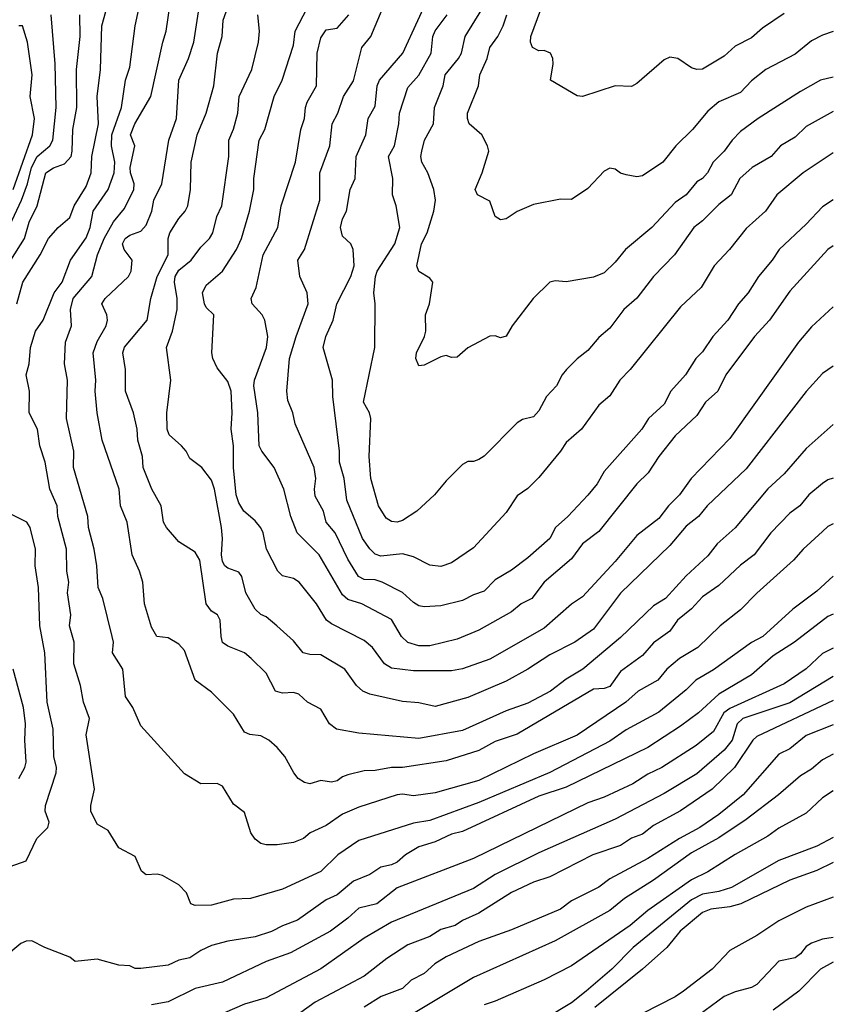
# Model space of a CAD drawing. Header units: metres. Extents: x -51132 to -49532, y -231222 to -229437.
# Tile 316 of 334: x -49606 to -49532, y -229961 to -229871. Entities that reach past the tile are written whole.
import ezdxf

# ---------------------------------------------------------------- set-up
doc = ezdxf.new("R2010")
doc.units = ezdxf.units.M
doc.layers.add('CONTOUR_INDEX', color=1, linetype='Continuous')
doc.layers.add('CONTOUR_INTER', color=3, linetype='Continuous')

msp = doc.modelspace()

# ---------------------------------------------------------------- linework, layer by layer
at = {"layer": 'CONTOUR_INDEX'}
for points, elevation in [([(-49606.451, -229897.259), (-49605.885, -229895.259), (-49604.311, -229892.759), (-49603.532, -229891.259), (-49602.656, -229890.259), (-49601.58, -229889.344), (-49601.183, -229888.259), (-49600.08, -229886.503), (-49599.624, -229885.259), (-49599.554, -229883.759), (-49598.96, -229880.759), (-49599.066, -229878.259), (-49598.767, -229875.759), (-49598.644, -229871.759), (-49597.813, -229868.759)], 55), ([(-49531.58, -229902.96), (-49532.58, -229903.651), (-49534.08, -229905.297), (-49539.58, -229912.372), (-49543.157, -229915.759), (-49543.942, -229916.759), (-49545.08, -229917.648), (-49546.58, -229919.423), (-49551.08, -229923.786), (-49553.58, -229927.065), (-49555.266, -229928.259), (-49557.58, -229929.433), (-49559.58, -229930.754), (-49561.58, -229931.837), (-49565.08, -229933.351), (-49568.08, -229934.171), (-49569.58, -229933.842), (-49571.08, -229933.721), (-49574.08, -229933.054), (-49574.716, -229932.759), (-49575.313, -229932.259), (-49576.382, -229930.759), (-49578.58, -229929.429), (-49579.58, -229929.414), (-49580.202, -229929.259), (-49581.08, -229928.163), (-49582.595, -229926.759), (-49583.58, -229925.962), (-49584.08, -229925.737), (-49584.58, -229925.246), (-49585.438, -229923.759), (-49585.811, -229922.259), (-49586.08, -229921.859), (-49587.08, -229921.495), (-49587.362, -229921.259), (-49587.58, -229920.891), (-49587.684, -229920.259), (-49587.596, -229918.759), (-49587.687, -229917.759), (-49588.306, -229914.259), (-49588.58, -229913.426), (-49589.467, -229912.259), (-49590.58, -229911.437), (-49590.92, -229910.759), (-49591.35, -229910.259), (-49592.475, -229909.259), (-49592.668, -229908.759), (-49592.7, -229907.259), (-49592.31, -229904.259), (-49592.711, -229901.259), (-49592.181, -229899.759), (-49591.741, -229897.759), (-49591.734, -229896.759), (-49591.981, -229895.259), (-49591.92, -229894.759), (-49591.58, -229894.16), (-49590.46, -229893.259), (-49589.58, -229892.058), (-49588.778, -229891.259), (-49588.484, -229890.759), (-49588.093, -229889.259), (-49587.632, -229888.259), (-49586.993, -229883.759), (-49587.005, -229882.259), (-49586.58, -229881.24), (-49586.184, -229879.759), (-49586.048, -229878.259), (-49584.908, -229875.759), (-49584.273, -229873.259), (-49584.198, -229872.259), (-49584.358, -229870.759)], 60), ([(-49531.58, -229879.625), (-49534.08, -229881.011), (-49535.08, -229881.969), (-49536.421, -229882.759), (-49537.288, -229883.759), (-49539.022, -229884.759), (-49540.163, -229885.759), (-49540.957, -229887.259), (-49542.08, -229888.139), (-49543.58, -229889.643), (-49544.361, -229890.259), (-49546.133, -229892.759), (-49548.081, -229894.759), (-49549.58, -229896.725), (-49550.776, -229897.759), (-49552.08, -229899.487), (-49553.08, -229900.354), (-49554.08, -229901.526), (-49555.08, -229902.297), (-49556.039, -229903.259), (-49556.437, -229903.759), (-49556.949, -229904.759), (-49557.876, -229905.759), (-49558.58, -229907.056), (-49559.08, -229907.624), (-49560.08, -229907.847), (-49560.58, -229908.158), (-49563.58, -229911.218), (-49564.08, -229911.539), (-49564.58, -229911.712), (-49565.08, -229911.722), (-49565.58, -229911.984), (-49567.08, -229913.484), (-49568.139, -229914.759), (-49569.775, -229916.259), (-49571.08, -229917.108), (-49571.58, -229917.277), (-49572.08, -229917.222), (-49572.58, -229916.902), (-49573.295, -229915.759), (-49573.972, -229913.259), (-49574.133, -229911.259), (-49573.975, -229907.759), (-49574.101, -229907.259), (-49574.669, -229906.259), (-49573.612, -229901.259), (-49573.573, -229897.259), (-49573.703, -229896.259), (-49573.569, -229894.759), (-49573.409, -229894.259), (-49571.768, -229891.759), (-49571.336, -229890.259), (-49571.663, -229888.259), (-49571.984, -229887.259), (-49571.969, -229885.759), (-49572.358, -229883.759), (-49571.808, -229882.759), (-49571.413, -229880.759), (-49571.355, -229879.759), (-49570.58, -229877.424), (-49569.58, -229876.295), (-49568.463, -229874.259), (-49568.297, -229872.759), (-49568.08, -229872.211), (-49566.997, -229870.759)], 65), ([(-49607.58, -229949.016), (-49605.58, -229948.312), (-49604.617, -229946.259), (-49603.585, -229945.259), (-49603.473, -229944.759), (-49603.846, -229943.759), (-49603.809, -229943.259), (-49602.839, -229940.259), (-49602.815, -229939.759), (-49603.052, -229938.759), (-49603.1, -229936.259), (-49603.665, -229933.759), (-49603.877, -229929.259), (-49604.339, -229926.759), (-49604.466, -229923.259), (-49604.758, -229921.259), (-49604.736, -229919.759), (-49605.222, -229917.759), (-49605.517, -229917.259), (-49607.54, -229916.259)], 55), ([(-49531.58, -229925.693), (-49532.08, -229925.923), (-49535.135, -229928.259), (-49537.08, -229929.515), (-49539.08, -229931.28), (-49542.08, -229933.025), (-49543.951, -229934.759), (-49545.58, -229935.975), (-49548.58, -229937.93), (-49556.08, -229941.558), (-49558.58, -229942.402), (-49565.58, -229945.635), (-49566.58, -229945.882), (-49568.08, -229946.574), (-49569.58, -229947.037), (-49570.808, -229947.759), (-49571.58, -229948.436), (-49572.08, -229948.698), (-49573.08, -229948.9), (-49574.08, -229949.563), (-49575.58, -229950.186), (-49577.08, -229951.447), (-49578.08, -229951.897), (-49580.693, -229953.759), (-49582.08, -229954.274), (-49583.08, -229954.802), (-49584.58, -229955.272), (-49587.08, -229955.685), (-49588.58, -229956.09), (-49589.58, -229956.53), (-49590.58, -229957.217), (-49591.58, -229957.427), (-49592.58, -229957.884), (-49595.08, -229958.203), (-49595.58, -229958.177), (-49596.08, -229957.947), (-49597.08, -229957.887), (-49599.08, -229957.328), (-49601.08, -229957.541), (-49601.58, -229957.141), (-49603.885, -229956.259), (-49605.08, -229955.662), (-49605.58, -229955.685), (-49606.08, -229955.885), (-49607.58, -229957.158)], 55), ([(-49531.58, -229938.534), (-49532.58, -229939.054), (-49533.58, -229939.915), (-49534.58, -229940.515), (-49536.598, -229942.259), (-49539.58, -229944.521), (-49542.08, -229946.203), (-49544.58, -229947.596), (-49548.08, -229950.085), (-49550.715, -229951.759), (-49552.08, -229952.877), (-49557.08, -229955.661), (-49564.58, -229959.012), (-49570.08, -229962.307)], 50), ([(-49531.58, -229955.362), (-49532.58, -229955.5), (-49533.58, -229955.857), (-49534.08, -229956.176), (-49534.58, -229956.845), (-49535.08, -229957.211), (-49536.58, -229957.531), (-49538.58, -229959.652), (-49539.08, -229959.94), (-49540.58, -229960.338), (-49541.595, -229960.759), (-49545.08, -229963.33)], 45)]:
    msp.add_lwpolyline(points, dxfattribs=dict(at, elevation=elevation))
at = {"layer": 'CONTOUR_INTER'}
for points, elevation in [([(-49531.58, -229922.219), (-49533.08, -229923.585), (-49535.3, -229925.259), (-49538.044, -229927.759), (-49539.08, -229928.287), (-49542.58, -229930.815), (-49544.184, -229931.759), (-49545.08, -229932.655), (-49547.58, -229934.691), (-49550.58, -229936.313), (-49552.08, -229937.357), (-49557.58, -229940.223), (-49564.08, -229942.968), (-49568.58, -229944.623), (-49570.08, -229944.86), (-49575.08, -229946.444), (-49576.996, -229947.759), (-49578.58, -229949.288), (-49582.08, -229950.903), (-49585.008, -229951.759), (-49586.58, -229951.824), (-49588.58, -229952.382), (-49590.08, -229952.414), (-49590.491, -229952.259), (-49590.872, -229951.259), (-49591.58, -229950.521), (-49593.08, -229949.667), (-49593.58, -229949.543), (-49594.58, -229949.592), (-49595.01, -229949.259), (-49595.58, -229947.935), (-49597.08, -229947.14), (-49598.08, -229945.53), (-49599.08, -229944.942), (-49599.668, -229943.759), (-49599.662, -229943.259), (-49599.313, -229941.759), (-49600.087, -229936.759), (-49599.766, -229935.259), (-49600.324, -229933.759), (-49600.599, -229932.259), (-49601.23, -229930.259), (-49601.184, -229928.259), (-49601.609, -229926.759), (-49601.49, -229925.759), (-49601.796, -229923.759), (-49601.668, -229922.759), (-49601.842, -229921.759), (-49601.895, -229919.759), (-49602.692, -229916.759), (-49602.758, -229915.759), (-49603.411, -229914.259), (-49603.855, -229911.759), (-49604.329, -229910.259), (-49604.543, -229908.759), (-49605.322, -229907.259), (-49605.289, -229905.259), (-49605.577, -229903.759), (-49605.305, -229902.759), (-49605.195, -229901.259), (-49604.716, -229899.759), (-49604.021, -229898.759), (-49603.003, -229896.259), (-49602.281, -229895.259), (-49601.527, -229893.259), (-49600.08, -229891.208), (-49599.71, -229890.259), (-49599.433, -229888.759), (-49598.072, -229886.759), (-49597.525, -229885.259), (-49597.451, -229884.259), (-49597.767, -229882.759), (-49597.728, -229881.759), (-49596.858, -229879.259), (-49596.487, -229876.759), (-49596.08, -229875.548), (-49595.603, -229871.759), (-49594.745, -229867.759)], 56), ([(-49531.58, -229883.405), (-49534.33, -229885.259), (-49536.749, -229887.259), (-49537.795, -229888.759), (-49539.58, -229890.356), (-49541.096, -229892.259), (-49542.504, -229893.759), (-49543.689, -229895.759), (-49545.58, -229897.525), (-49550.212, -229903.259), (-49551.167, -229904.259), (-49552.08, -229905.689), (-49553.08, -229906.54), (-49554.681, -229908.759), (-49556.08, -229909.956), (-49556.58, -229910.776), (-49558.58, -229913.175), (-49559.58, -229914.19), (-49560.58, -229914.862), (-49561.58, -229916.386), (-49564.58, -229919.629), (-49566.58, -229921.002), (-49567.58, -229921.328), (-49568.58, -229921.212), (-49570.08, -229920.451), (-49571.08, -229920.174), (-49573.08, -229920.397), (-49573.58, -229920.205), (-49574.08, -229919.711), (-49574.737, -229918.759), (-49576.193, -229915.259), (-49576.417, -229913.259), (-49576.852, -229911.759), (-49576.847, -229910.759), (-49577.473, -229905.759), (-49577.507, -229904.259), (-49578.341, -229901.259), (-49578.095, -229900.259), (-49577.441, -229898.759), (-49577.087, -229897.259), (-49575.827, -229894.759), (-49575.504, -229893.759), (-49575.607, -229892.259), (-49575.831, -229891.759), (-49576.58, -229891.045), (-49576.767, -229890.259), (-49576.58, -229889.474), (-49576.206, -229888.759), (-49575.864, -229886.759), (-49575.427, -229885.759), (-49575.325, -229883.759), (-49574.442, -229881.759), (-49574.219, -229880.259), (-49573.58, -229879.121), (-49573.397, -229877.259), (-49573.18, -229876.759), (-49571.056, -229874.259), (-49568.29, -229868.259)], 64), ([(-49531.58, -229913.245), (-49532.08, -229913.397), (-49532.58, -229913.731), (-49533.821, -229914.759), (-49534.659, -229915.759), (-49535.58, -229916.45), (-49537.299, -229918.259), (-49538.832, -229920.259), (-49540.08, -229921.199), (-49542.08, -229923.091), (-49543.58, -229924.113), (-49544.58, -229925.211), (-49545.857, -229926.259), (-49546.58, -229927.275), (-49548.08, -229928.337), (-49549.08, -229929.502), (-49551.08, -229930.947), (-49552.08, -229932.335), (-49552.58, -229932.51), (-49553.58, -229932.59), (-49560.58, -229936.72), (-49562.58, -229937.379), (-49564.08, -229938.203), (-49567.08, -229939.144), (-49571.08, -229939.764), (-49572.08, -229939.757), (-49573.58, -229940.037), (-49574.58, -229940.053), (-49576.08, -229940.423), (-49576.58, -229940.608), (-49577.08, -229940.977), (-49577.58, -229941.096), (-49578.58, -229940.939), (-49579.58, -229941.247), (-49580.08, -229941.145), (-49580.634, -229940.759), (-49581.033, -229940.259), (-49581.879, -229938.759), (-49582.58, -229937.929), (-49583.326, -229937.259), (-49584.08, -229936.845), (-49585.08, -229936.736), (-49585.58, -229936.525), (-49586.58, -229934.881), (-49588.58, -229932.865), (-49590.075, -229931.759), (-49591.08, -229929.05), (-49591.58, -229928.459), (-49592.58, -229927.885), (-49593.6, -229927.759), (-49594.08, -229926.91), (-49594.727, -229924.759), (-49594.897, -229922.759), (-49595.191, -229921.759), (-49595.859, -229920.259), (-49596.31, -229917.259), (-49596.94, -229915.759), (-49597.07, -229914.259), (-49598.613, -229909.759), (-49599.08, -229907.259), (-49599.266, -229905.259), (-49599.198, -229904.259), (-49599.453, -229901.759), (-49599.08, -229900.704), (-49598.247, -229899.259), (-49598.131, -229898.759), (-49598.18, -229898.259), (-49598.65, -229897.259), (-49598.35, -229896.759), (-49596.197, -229894.759), (-49595.945, -229894.259), (-49595.867, -229893.259), (-49596.604, -229892.259), (-49596.752, -229891.759), (-49596.503, -229891.259), (-49596.08, -229890.954), (-49595.08, -229890.59), (-49594.58, -229890.057), (-49594.07, -229888.759), (-49593.889, -229887.759), (-49593.158, -229886.259), (-49592.514, -229882.259), (-49591.804, -229880.259), (-49591.595, -229876.759), (-49590.702, -229874.759), (-49590.207, -229873.259), (-49589.595, -229869.259)], 58), ([(-49531.58, -229908.326), (-49534.08, -229910.522), (-49536.08, -229912.844), (-49537.58, -229914.224), (-49540.58, -229917.803), (-49542.244, -229919.259), (-49543.08, -229920.353), (-49545.08, -229922.179), (-49546.966, -229924.259), (-49548.08, -229924.935), (-49551.08, -229927.841), (-49554.558, -229930.759), (-49556.08, -229931.668), (-49557.525, -229932.759), (-49559.58, -229933.868), (-49561.58, -229934.577), (-49565.58, -229936.373), (-49569.58, -229937.094), (-49575.08, -229936.627), (-49577.133, -229936.259), (-49577.785, -229935.759), (-49578.58, -229934.408), (-49579.788, -229933.759), (-49580.58, -229933.052), (-49581.08, -229932.873), (-49582.08, -229932.941), (-49582.733, -229932.759), (-49583.58, -229931.111), (-49584.942, -229929.759), (-49585.58, -229929.241), (-49587.08, -229928.647), (-49587.58, -229928.29), (-49587.716, -229927.759), (-49587.783, -229926.259), (-49588.03, -229925.759), (-49588.58, -229925.416), (-49589.094, -229924.759), (-49589.664, -229920.759), (-49590.08, -229920.008), (-49591.58, -229919.08), (-49592.704, -229917.759), (-49592.991, -229917.259), (-49593.212, -229915.759), (-49594.074, -229914.259), (-49594.855, -229912.259), (-49594.923, -229911.259), (-49595.336, -229909.759), (-49595.412, -229908.759), (-49595.738, -229907.259), (-49596.487, -229905.259), (-49596.471, -229903.259), (-49596.737, -229901.759), (-49596.58, -229901.22), (-49594.479, -229898.759), (-49594.157, -229896.759), (-49593.563, -229894.759), (-49592.553, -229892.759), (-49592.574, -229891.259), (-49592.423, -229890.759), (-49591.58, -229889.425), (-49591, -229888.759), (-49590.772, -229888.259), (-49590.527, -229886.759), (-49590.465, -229884.259), (-49589.915, -229881.759), (-49589.081, -229879.759), (-49588.388, -229877.259), (-49588.057, -229874.259), (-49587.61, -229872.759), (-49587.534, -229871.259), (-49586.809, -229869.259)], 59), ([(-49531.58, -229897.519), (-49533.58, -229899.351), (-49534.764, -229900.759), (-49541.08, -229909.592), (-49544.604, -229913.259), (-49545.676, -229914.759), (-49546.703, -229915.759), (-49547.58, -229916.919), (-49549.58, -229918.481), (-49551.58, -229920.882), (-49554.58, -229924.107), (-49555.58, -229924.776), (-49558.08, -229926.998), (-49563.08, -229929.816), (-49565.58, -229930.712), (-49566.58, -229930.915), (-49570.08, -229930.898), (-49572.08, -229930.647), (-49572.719, -229930.259), (-49573.826, -229928.759), (-49574.58, -229928.132), (-49577.58, -229926.604), (-49578.049, -229926.259), (-49578.972, -229924.759), (-49580.547, -229922.759), (-49581.08, -229922.429), (-49582.08, -229922.177), (-49582.498, -229921.759), (-49583.55, -229919.759), (-49583.858, -229918.259), (-49584.08, -229917.783), (-49584.58, -229917.149), (-49585.615, -229916.259), (-49586.08, -229915.497), (-49586.317, -229914.759), (-49586.585, -229912.259), (-49586.573, -229910.259), (-49586.794, -229908.759), (-49586.701, -229907.259), (-49586.779, -229905.259), (-49587.08, -229904.371), (-49588.08, -229903.117), (-49588.469, -229902.259), (-49588.574, -229901.759), (-49588.392, -229898.259), (-49589.08, -229897.584), (-49589.246, -229897.259), (-49589.417, -229896.259), (-49589.08, -229895.551), (-49587.58, -229894.25), (-49586.312, -229892.259), (-49585.852, -229891.259), (-49585.104, -229888.759), (-49584.717, -229886.759), (-49584.702, -229885.759), (-49584.213, -229882.259), (-49583.689, -229881.259), (-49582.837, -229878.259), (-49582.106, -229876.759), (-49581.08, -229873.551), (-49580.922, -229872.259), (-49579.13, -229868.759)], 61), ([(-49531.58, -229917.428), (-49532.08, -229917.669), (-49532.58, -229918.114), (-49534.358, -229919.759), (-49535.222, -229920.759), (-49538.58, -229923.786), (-49540.08, -229925.296), (-49541.963, -229926.759), (-49543.991, -229928.759), (-49545.669, -229929.759), (-49546.85, -229930.759), (-49547.683, -229931.759), (-49549.469, -229932.759), (-49550.593, -229933.759), (-49555.08, -229936.8), (-49559.08, -229938.513), (-49564.08, -229940.947), (-49568.08, -229942.077), (-49570.08, -229942.365), (-49571.08, -229942.21), (-49571.58, -229942.256), (-49575.08, -229943.408), (-49576.58, -229944.049), (-49578.08, -229945.086), (-49579.539, -229945.759), (-49580.147, -229946.259), (-49581.08, -229946.624), (-49582.58, -229946.863), (-49583.58, -229946.857), (-49584.08, -229946.716), (-49584.58, -229946.346), (-49584.974, -229945.759), (-49585.58, -229943.9), (-49586.58, -229943.132), (-49587.58, -229941.462), (-49588.08, -229941.219), (-49589.58, -229941.265), (-49591.08, -229940.344), (-49595.08, -229935.936), (-49595.809, -229934.259), (-49596.479, -229933.259), (-49596.715, -229930.759), (-49597.656, -229929.259), (-49597.587, -229928.259), (-49597.696, -229927.759), (-49598.551, -229924.259), (-49598.991, -229923.259), (-49599.092, -229921.259), (-49599.344, -229919.759), (-49599.882, -229917.759), (-49599.928, -229916.759), (-49601.25, -229912.259), (-49601.208, -229910.759), (-49601.884, -229907.759), (-49601.795, -229904.259), (-49602.066, -229902.759), (-49601.97, -229900.759), (-49601.414, -229899.259), (-49601.515, -229897.759), (-49601.291, -229896.759), (-49599.575, -229894.759), (-49599.036, -229892.759), (-49598.43, -229891.259), (-49597.58, -229889.749), (-49596.58, -229888.499), (-49595.702, -229886.759), (-49595.675, -229886.259), (-49596.012, -229885.259), (-49596.056, -229884.759), (-49595.609, -229882.759), (-49596.015, -229881.759), (-49595.635, -229880.759), (-49594.158, -229878.259), (-49593.062, -229873.259), (-49592.734, -229872.259), (-49592.379, -229869.759)], 57), ([(-49531.58, -229887.721), (-49532.58, -229888.356), (-49534.08, -229889.955), (-49536.548, -229892.259), (-49537.198, -229893.259), (-49538.437, -229894.759), (-49539.377, -229896.259), (-49540.28, -229897.259), (-49541.251, -229898.759), (-49542.614, -229900.259), (-49543.58, -229901.653), (-49544.183, -229902.259), (-49545.119, -229903.759), (-49546.486, -229905.259), (-49547.08, -229906.455), (-49548.527, -229907.759), (-49549.126, -229908.759), (-49552.58, -229912.64), (-49553.242, -229913.759), (-49554.08, -229914.785), (-49555.916, -229916.759), (-49557.06, -229917.759), (-49557.579, -229918.759), (-49559.58, -229920.525), (-49561.08, -229921.68), (-49562.58, -229922.562), (-49563.58, -229923.597), (-49564.58, -229923.918), (-49565.58, -229924.458), (-49567.58, -229924.945), (-49569.08, -229925.042), (-49569.58, -229924.952), (-49570.08, -229924.646), (-49571.08, -229923.709), (-49572.937, -229922.759), (-49573.58, -229922.569), (-49574.58, -229922.541), (-49575.118, -229922.259), (-49576.08, -229920.673), (-49577.249, -229918.259), (-49578.077, -229917.259), (-49578.316, -229916.259), (-49579.08, -229914.891), (-49579.146, -229914.259), (-49579.029, -229913.259), (-49579.178, -229912.259), (-49580.912, -229908.259), (-49581.135, -229907.259), (-49581.58, -229906.115), (-49581.678, -229905.259), (-49581.429, -229902.259), (-49580.843, -229900.259), (-49579.731, -229897.259), (-49579.822, -229896.259), (-49580.49, -229894.759), (-49580.687, -229893.259), (-49580.078, -229892.259), (-49578.662, -229887.759), (-49578.645, -229885.259), (-49577.737, -229882.759), (-49577.536, -229880.759), (-49577.012, -229879.759), (-49576.505, -229878.259), (-49575.58, -229876.802), (-49574.794, -229873.759), (-49573.983, -229872.759), (-49572.944, -229870.259)], 63), ([(-49531.58, -229876.467), (-49532.753, -229876.759), (-49534.58, -229877.78), (-49538.471, -229880.259), (-49540.08, -229881.468), (-49540.858, -229882.259), (-49541.575, -229883.259), (-49542.599, -229884.259), (-49543.124, -229885.259), (-49543.58, -229885.75), (-49544.08, -229886.07), (-49545.08, -229887.247), (-49546.08, -229887.96), (-49548.219, -229890.259), (-49550.637, -229892.259), (-49551.58, -229893.437), (-49552.58, -229894.411), (-49553.58, -229894.822), (-49556.08, -229895.251), (-49557.08, -229895.131), (-49557.58, -229895.261), (-49559.099, -229896.759), (-49561.019, -229899.259), (-49561.58, -229900.205), (-49562.08, -229900.37), (-49562.58, -229900.183), (-49563.08, -229900.226), (-49565.08, -229901.299), (-49566.08, -229902.141), (-49566.58, -229902.161), (-49567.08, -229901.981), (-49567.58, -229902.102), (-49569.08, -229902.883), (-49569.58, -229902.939), (-49569.867, -229902.259), (-49569.8, -229901.759), (-49569.066, -229900.259), (-49568.951, -229899.759), (-49568.96, -229898.259), (-49568.617, -229897.259), (-49568.304, -229895.259), (-49568.58, -229894.889), (-49569.58, -229894.279), (-49569.767, -229893.759), (-49569.336, -229891.759), (-49568.833, -229890.759), (-49568.199, -229888.759), (-49568.063, -229887.759), (-49568.194, -229886.759), (-49568.755, -229885.259), (-49569.309, -229884.259), (-49569.391, -229883.759), (-49569.309, -229883.259), (-49569.063, -229882.259), (-49568.246, -229880.759), (-49568.149, -229879.259), (-49567.366, -229877.259), (-49567.165, -229876.259), (-49565.935, -229874.759), (-49565.674, -229874.259), (-49565.347, -229872.759), (-49563.798, -229870.259)], 66), ([(-49536.08, -229870.65), (-49538.08, -229871.978), (-49539.08, -229872.854), (-49540.58, -229873.621), (-49541.58, -229874.538), (-49543.58, -229875.728), (-49544.08, -229875.772), (-49544.58, -229875.629), (-49545.833, -229874.759), (-49546.58, -229874.654), (-49547.08, -229874.879), (-49549.58, -229877.063), (-49550.08, -229877.338), (-49551.58, -229877.261), (-49554.58, -229878.261), (-49555.08, -229878.197), (-49557.506, -229876.759), (-49557.267, -229875.259), (-49557.308, -229874.759), (-49557.514, -229874.259), (-49558.08, -229874.036), (-49558.58, -229874.055), (-49559.168, -229873.759), (-49559.334, -229873.259), (-49559.31, -229872.759), (-49558.391, -229870.259)], 68), ([(-49607.08, -229890.029), (-49606.021, -229887.759), (-49605.468, -229886.259), (-49605.09, -229884.759), (-49604.58, -229883.739), (-49603.426, -229882.759), (-49603.129, -229882.259), (-49602.829, -229879.259), (-49602.914, -229875.259), (-49603.284, -229870.759)], 53), ([(-49606.99, -229893.259), (-49605.74, -229891.259), (-49605.318, -229889.759), (-49604.578, -229888.259), (-49603.786, -229885.259), (-49603.08, -229884.791), (-49602.08, -229884.422), (-49601.468, -229883.759), (-49601.353, -229883.259), (-49601.293, -229881.259), (-49600.948, -229879.259), (-49600.958, -229875.759), (-49600.647, -229872.759), (-49600.656, -229870.759)], 54), ([(-49531.58, -229891.93), (-49532.08, -229892.28), (-49535.58, -229896.095), (-49537.442, -229898.759), (-49538.802, -229900.259), (-49541.438, -229903.759), (-49542.179, -229905.259), (-49543.298, -229906.259), (-49544.08, -229907.498), (-49546.08, -229909.354), (-49547.58, -229911.251), (-49548.57, -229912.759), (-49549.58, -229913.759), (-49553.08, -229918.119), (-49554.577, -229919.259), (-49555.58, -229920.637), (-49558.08, -229922.774), (-49559.216, -229924.259), (-49560.213, -229924.759), (-49561.08, -229925.493), (-49564.08, -229927.163), (-49566.08, -229927.995), (-49568.58, -229928.6), (-49569.58, -229928.597), (-49570.58, -229928.288), (-49571.159, -229927.759), (-49572.08, -229926.203), (-49574.824, -229924.759), (-49576.08, -229924.356), (-49576.58, -229923.922), (-49578.729, -229920.259), (-49580.731, -229918.259), (-49581.31, -229916.759), (-49581.95, -229914.259), (-49582.841, -229912.259), (-49583.976, -229910.759), (-49584.217, -229910.259), (-49584.336, -229907.259), (-49584.71, -229904.759), (-49584.66, -229904.259), (-49583.541, -229901.259), (-49583.426, -229900.259), (-49583.711, -229898.759), (-49583.959, -229898.259), (-49584.862, -229897.259), (-49584.947, -229896.759), (-49584.498, -229895.759), (-49583.861, -229892.759), (-49582.517, -229890.259), (-49582.219, -229888.259), (-49580.897, -229884.259), (-49580.407, -229881.259), (-49580.059, -229880.259), (-49579.985, -229879.259), (-49579.832, -229878.759), (-49578.971, -229877.259), (-49578.894, -229874.259), (-49578.58, -229872.854), (-49578.08, -229872.146), (-49577.08, -229871.97), (-49576.011, -229870.759)], 62), ([(-49531.58, -229872.279), (-49532.58, -229872.616), (-49533.58, -229873.156), (-49535.08, -229874.352), (-49537.759, -229875.759), (-49539.08, -229876.824), (-49540.08, -229877.889), (-49542.08, -229878.731), (-49543.08, -229879.597), (-49544.482, -229881.259), (-49546.021, -229882.759), (-49547.218, -229884.259), (-49549.08, -229885.517), (-49549.58, -229885.626), (-49550.58, -229885.439), (-49551.08, -229885.261), (-49551.58, -229884.893), (-49552.08, -229884.819), (-49552.58, -229885.095), (-49554.08, -229886.671), (-49555.58, -229887.701), (-49556.58, -229887.643), (-49559.08, -229888.151), (-49560.58, -229888.794), (-49561.58, -229889.469), (-49562.08, -229889.543), (-49562.596, -229889.259), (-49563.08, -229887.841), (-49564.194, -229887.259), (-49564.414, -229886.759), (-49563.767, -229885.259), (-49563.173, -229883.259), (-49563.276, -229882.759), (-49563.813, -229881.759), (-49564.959, -229880.759), (-49565.135, -229880.259), (-49565.13, -229879.759), (-49564.123, -229877.259), (-49564.003, -229876.259), (-49563.31, -229874.759), (-49563.071, -229873.759), (-49562.33, -229872.759), (-49561.851, -229871.759), (-49561.501, -229870.759)], 67), ([(-49606.787, -229886.759), (-49605.004, -229881.759), (-49604.833, -229880.259), (-49605.209, -229878.259), (-49605.049, -229876.259), (-49605.458, -229873.259), (-49605.915, -229871.759), (-49606.245, -229871.759)], 52), ([(-49531.58, -229928.836), (-49532.58, -229929.324), (-49534.08, -229930.727), (-49536.08, -229932.081), (-49541.08, -229934.356), (-49541.622, -229934.759), (-49542.58, -229936.469), (-49544.153, -229937.759), (-49547.314, -229939.759), (-49548.58, -229940.373), (-49549.963, -229941.259), (-49552.58, -229942.47), (-49554.08, -229943.005), (-49564.58, -229948.114), (-49571.58, -229950.799), (-49573.444, -229952.259), (-49575.08, -229952.664), (-49576.08, -229953.57), (-49577.691, -229954.759), (-49581.36, -229956.759), (-49583.58, -229957.548), (-49587.58, -229959.454), (-49590.08, -229960.012), (-49592.58, -229961.242), (-49594.08, -229961.532)], 54), ([(-49606.253, -229940.759), (-49605.693, -229939.759), (-49605.573, -229939.259), (-49605.721, -229937.259), (-49605.649, -229935.759), (-49605.821, -229934.259), (-49606.773, -229930.759)], 54), ([(-49531.58, -229931.429), (-49535.58, -229933.844), (-49539.87, -229935.259), (-49540.405, -229935.759), (-49540.846, -229937.259), (-49541.58, -229938.181), (-49544.08, -229940.338), (-49547.08, -229942.156), (-49551.58, -229944.494), (-49558.58, -229947.588), (-49562.58, -229949.559), (-49564.58, -229950.845), (-49572.08, -229953.937), (-49574.58, -229955.406), (-49578.58, -229958.224), (-49583.58, -229960.882), (-49585.58, -229961.444), (-49587.396, -229962.259)], 53), ([(-49531.58, -229933.607), (-49538.58, -229936.908), (-49538.951, -229937.259), (-49540.645, -229939.759), (-49542.69, -229941.759), (-49545.58, -229943.722), (-49548.08, -229945.074), (-49549.08, -229945.861), (-49550.08, -229946.252), (-49551.08, -229946.899), (-49553.638, -229947.759), (-49557.58, -229949.791), (-49559.08, -229950.28), (-49561.08, -229951.216), (-49564.08, -229953.117), (-49565.58, -229953.785), (-49566.242, -229954.259), (-49567.58, -229954.625), (-49568.58, -229955.26), (-49570.58, -229956.016), (-49572.506, -229957.259), (-49574.58, -229958.882), (-49579.08, -229961.279), (-49581.157, -229962.759)], 52), ([(-49531.58, -229935.862), (-49534.08, -229936.829), (-49535.58, -229938.05), (-49536.58, -229938.534), (-49539.834, -229942.259), (-49542.08, -229944.059), (-49543.809, -229945.259), (-49545.674, -229946.259), (-49548.58, -229948.1), (-49552.08, -229949.96), (-49553.08, -229950.728), (-49555.58, -229951.992), (-49556.579, -229952.759), (-49561.08, -229954.633), (-49564.08, -229955.718), (-49567.08, -229957.113), (-49568.12, -229957.759), (-49569.08, -229958.661), (-49570.284, -229959.259), (-49571.08, -229960.03), (-49573.035, -229960.759), (-49574.58, -229961.729)], 51), ([(-49531.58, -229941.915), (-49532.58, -229942.534), (-49534.08, -229943.945), (-49536.58, -229945.334), (-49537.58, -229946.065), (-49540.58, -229947.726), (-49543.08, -229949.314), (-49544.58, -229950.068), (-49548.58, -229952.881), (-49550.217, -229954.259), (-49555.58, -229957.953), (-49558.08, -229959.232), (-49562.58, -229961.195), (-49563.58, -229961.524)], 49), ([(-49531.58, -229946.19), (-49533.08, -229946.968), (-49536.58, -229948.295), (-49540.929, -229950.759), (-49542.08, -229951.117), (-49543.58, -229951.382), (-49544.58, -229951.887), (-49549.939, -229956.259), (-49551.897, -229958.259), (-49554.251, -229960.259), (-49555.58, -229961.335), (-49557.975, -229962.759)], 48), ([(-49531.58, -229948.462), (-49533.08, -229949.193), (-49535.58, -229950.083), (-49540.064, -229952.259), (-49541.08, -229952.533), (-49542.795, -229952.759), (-49543.58, -229953.06), (-49545.623, -229954.759), (-49546.841, -229956.259), (-49549.08, -229958.243), (-49553.453, -229961.759)], 47), ([(-49531.58, -229951.654), (-49534.08, -229952.569), (-49536.58, -229953.808), (-49538.58, -229955.154), (-49541.08, -229956.541), (-49542.692, -229958.259), (-49545.312, -229960.259), (-49546.08, -229960.773), (-49549.08, -229962.317)], 46), ([(-49531.58, -229957.606), (-49532.742, -229958.259), (-49534.747, -229960.259), (-49537.08, -229961.994)], 44)]:
    msp.add_lwpolyline(points, dxfattribs=dict(at, elevation=elevation))

doc.saveas('drawing.dxf')
